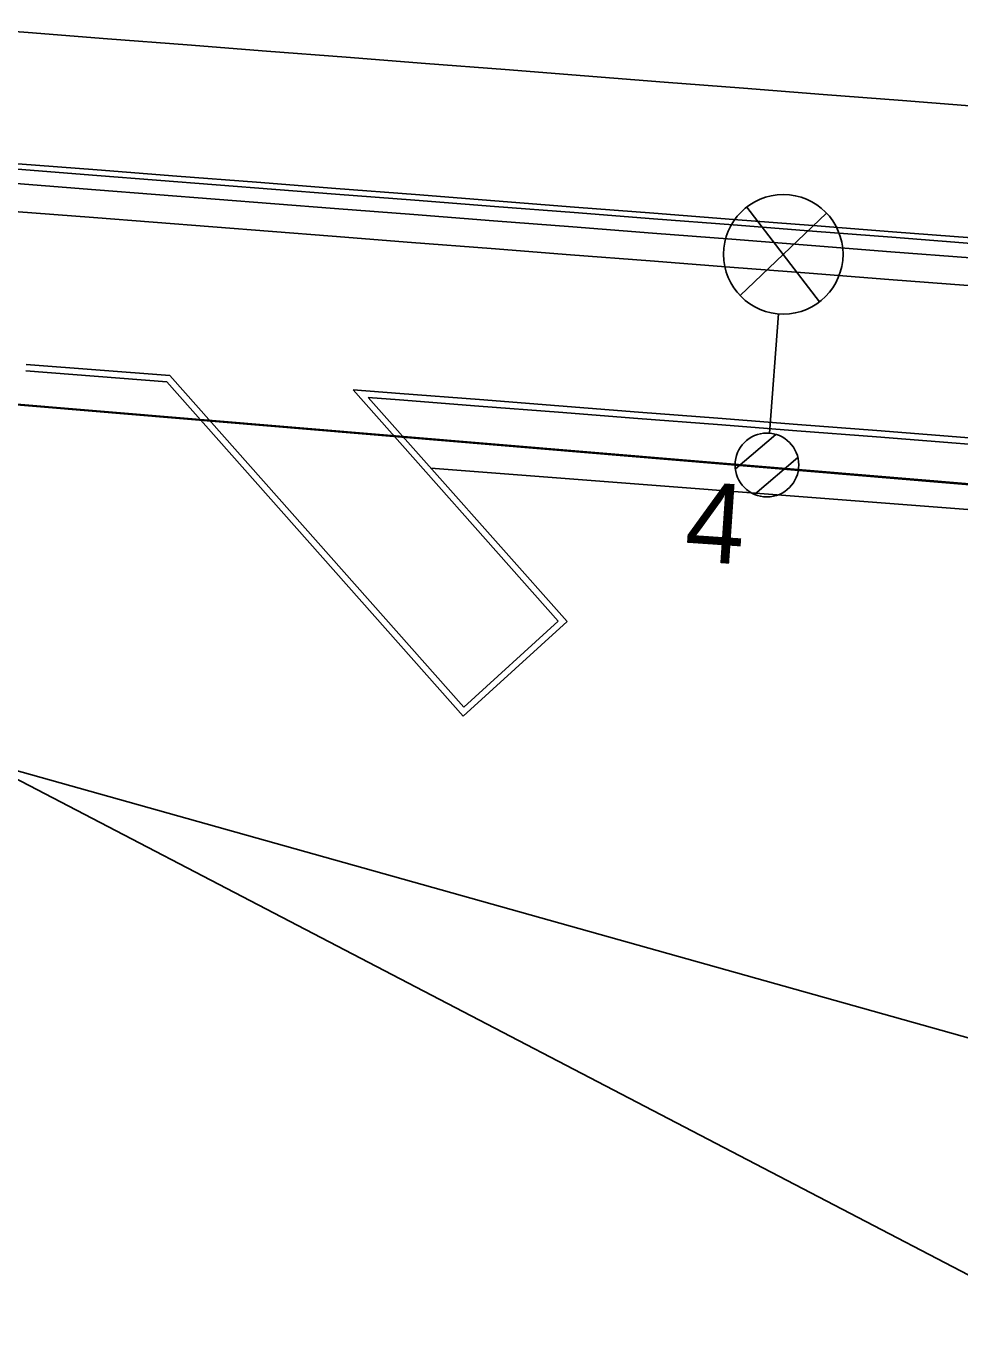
# Model space of a CAD drawing. Extents: x -670359 to -668019, y -978807 to -976674.
# Drawn here: x -669502.54 to -669490.83, y -977159.78 to -977143.3 of the extents above; entities that cross this region are included whole.
import ezdxf

# ---------------------------------------------------------------- set-up
doc = ezdxf.new("R2010")
doc.units = 0
for name, color, linetype in [('SO 01-86-01', 7, 'Continuous'), ('SO 11-10-01', 7, 'Continuous'), ('SO 11-12-01', 7, 'Continuous'), ('SO 11-12-02', 7, 'Continuous'), ('Vnitřní kresba', 7, 'Continuous')]:
    doc.layers.add(name, color=color, linetype=linetype)

# ---------------------------------------------------------------- blocks, each defined once
blk = doc.blocks.new('POINT_DISPLAY')
blk.add_line((0, 0), (0, 0))

msp = doc.modelspace()

# ---------------------------------------------------------------- linework, layer by layer
at = {"layer": 'SO 01-86-01'}
for p, q in [((-669493.589, -977146.676), (-669492.504, -977145.645)), ((-669493.503, -977145.567), (-669492.591, -977146.754)), ((-669445.341, -977152.857), (-669517.763, -977146.78)), ((-669445.341, -977152.857), (-669517.763, -977146.78)), ((-669443.485, -977152.976), (-669517.763, -977146.78)), ((-669493.105, -977146.907), (-669493.221, -977148.402)), ((-669493.646, -977148.851), (-669493.142, -977148.419)), ((-669493.402, -977149.167), (-669492.865, -977148.708))]:
    msp.add_line(p, q, dxfattribs=at)
for centre, radius in [((-669493.047, -977146.16), 0.749), ((-669493.252, -977148.801), 0.4)]:
    msp.add_circle(centre, radius, dxfattribs=at)
at = {"layer": 'SO 11-10-01'}
for p, q in [((-669503.514, -977143.301), (-669502.517, -977143.379)), ((-669502.517, -977143.379), (-669501.52, -977143.457)), ((-669501.52, -977143.457), (-669500.523, -977143.534)), ((-669500.523, -977143.534), (-669499.526, -977143.612)), ((-669499.526, -977143.612), (-669498.529, -977143.689)), ((-669498.529, -977143.689), (-669497.532, -977143.767)), ((-669497.532, -977143.767), (-669496.535, -977143.845)), ((-669496.535, -977143.845), (-669495.538, -977143.922)), ((-669495.538, -977143.922), (-669494.541, -977144)), ((-669494.541, -977144), (-669493.544, -977144.077)), ((-669493.544, -977144.077), (-669492.547, -977144.155)), ((-669492.547, -977144.155), (-669491.55, -977144.233)), ((-669491.55, -977144.233), (-669490.553, -977144.31))]:
    msp.add_line(p, q, dxfattribs=at)
at = {"layer": 'SO 11-12-01'}
for p, q in [((-669502.645, -977145.024), (-669501.648, -977145.102)), ((-669502.65, -977145.094), (-669501.653, -977145.171)), ((-669501.653, -977145.171), (-669498.662, -977145.404)), ((-669501.648, -977145.102), (-669500.651, -977145.179)), ((-669500.651, -977145.179), (-669499.654, -977145.257)), ((-669502.664, -977145.273), (-669501.667, -977145.351)), ((-669501.667, -977145.351), (-669498.676, -977145.584)), ((-669499.654, -977145.257), (-669498.657, -977145.334)), ((-669498.657, -977145.334), (-669497.66, -977145.412)), ((-669498.662, -977145.404), (-669497.665, -977145.482)), ((-669497.665, -977145.482), (-669496.668, -977145.559)), ((-669497.66, -977145.412), (-669496.663, -977145.49)), ((-669496.668, -977145.559), (-669495.671, -977145.637)), ((-669496.663, -977145.49), (-669495.666, -977145.567)), ((-669502.691, -977145.622), (-669501.694, -977145.7)), ((-669501.694, -977145.7), (-669498.704, -977145.933)), ((-669498.676, -977145.584), (-669497.679, -977145.661)), ((-669497.679, -977145.661), (-669496.682, -977145.739)), ((-669495.671, -977145.637), (-669494.674, -977145.715)), ((-669495.666, -977145.567), (-669494.669, -977145.645)), ((-669494.674, -977145.715), (-669493.677, -977145.792)), ((-669494.669, -977145.645), (-669493.672, -977145.722)), ((-669493.672, -977145.722), (-669492.675, -977145.8)), ((-669496.682, -977145.739), (-669495.685, -977145.816)), ((-669495.685, -977145.816), (-669494.688, -977145.894)), ((-669493.677, -977145.792), (-669492.68, -977145.87)), ((-669492.68, -977145.87), (-669491.684, -977145.947)), ((-669492.675, -977145.8), (-669491.678, -977145.878)), ((-669491.678, -977145.878), (-669490.681, -977145.955)), ((-669498.704, -977145.933), (-669497.707, -977146.01)), ((-669497.707, -977146.01), (-669496.71, -977146.088)), ((-669494.688, -977145.894), (-669493.691, -977145.972)), ((-669493.691, -977145.972), (-669492.694, -977146.049)), ((-669492.694, -977146.049), (-669491.697, -977146.127)), ((-669491.684, -977145.947), (-669490.687, -977146.025)), ((-669496.71, -977146.088), (-669495.713, -977146.165)), ((-669495.713, -977146.165), (-669494.716, -977146.243)), ((-669491.697, -977146.127), (-669490.7, -977146.204)), ((-669494.716, -977146.243), (-669493.719, -977146.321)), ((-669493.719, -977146.321), (-669492.722, -977146.398)), ((-669492.722, -977146.398), (-669491.725, -977146.476)), ((-669491.725, -977146.476), (-669490.728, -977146.553)), ((-669502.545, -977147.62), (-669500.778, -977147.757)), ((-669502.539, -977147.54), (-669500.74, -977147.68)), ((-669498.442, -977147.859), (-669497.854, -977147.904)), ((-669498.251, -977147.954), (-669497.86, -977147.984)), ((-669497.86, -977147.984), (-669496.863, -977148.062)), ((-669497.854, -977147.904), (-669496.857, -977147.982)), ((-669496.857, -977147.982), (-669495.86, -977148.06)), ((-669496.863, -977148.062), (-669495.866, -977148.139)), ((-669495.866, -977148.139), (-669494.869, -977148.217)), ((-669495.86, -977148.06), (-669494.863, -977148.137)), ((-669494.863, -977148.137), (-669493.866, -977148.215)), ((-669494.869, -977148.217), (-669493.872, -977148.295)), ((-669493.872, -977148.295), (-669492.875, -977148.372)), ((-669493.866, -977148.215), (-669492.869, -977148.292)), ((-669492.869, -977148.292), (-669491.872, -977148.37)), ((-669492.875, -977148.372), (-669491.878, -977148.45)), ((-669491.878, -977148.45), (-669490.881, -977148.527)), ((-669491.872, -977148.37), (-669490.875, -977148.448)), ((-669490.875, -977148.448), (-669489.878, -977148.525)), ((-669490.881, -977148.527), (-669489.884, -977148.605)), ((-669497.465, -977148.84), (-669480.094, -977150.182))]:
    msp.add_line(p, q, dxfattribs=at)
at = {"layer": 'SO 11-12-02'}
for p, q in [((-669497.053, -977151.836), (-669500.74, -977147.68)), ((-669497.059, -977151.95), (-669500.778, -977147.757)), ((-669495.87, -977150.759), (-669498.442, -977147.859)), ((-669495.757, -977150.765), (-669498.251, -977147.954)), ((-669497.059, -977151.95), (-669495.757, -977150.765)), ((-669497.053, -977151.836), (-669495.87, -977150.759))]:
    msp.add_line(p, q, dxfattribs=at)
at = {"layer": 'Vnitřní kresba'}
for points in [[(-669489.14, -977159.78), (-669503.1, -977152.51)], [(-669503.1, -977152.51), (-669488.6, -977156.58)]]:
    msp.add_lwpolyline(points, dxfattribs=at)

# ---------------------------------------------------------------- block references
at = {"layer": 'SO 01-86-01', "rotation": -4.450857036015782}
msp.add_blockref('POINT_DISPLAY', (-669493.252, -977148.801), dxfattribs=at)

# ---------------------------------------------------------------- texts
at = {"layer": 'SO 01-86-01'}
msp.add_text('4', height=1, rotation=356.1, dxfattribs=at).set_placement((-669494.3, -977150))

doc.saveas('drawing.dxf')
